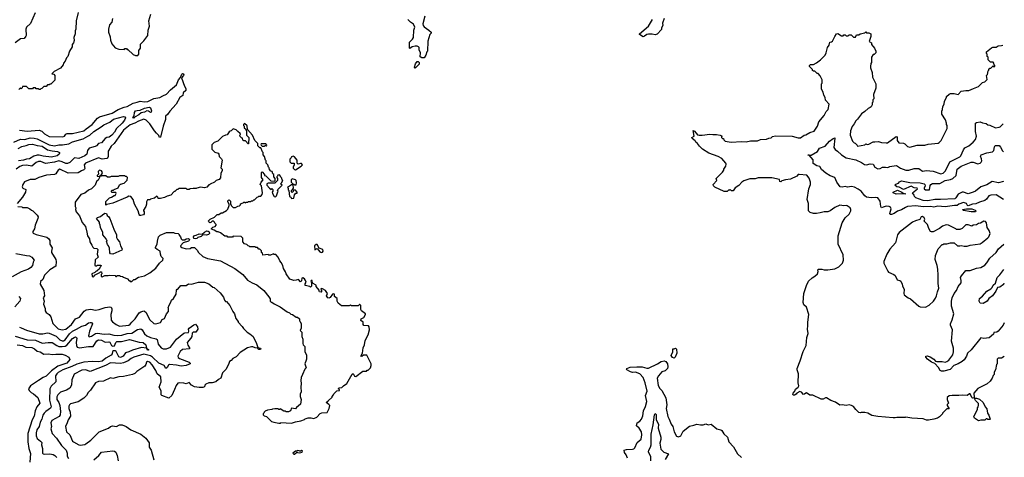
# Model space of a CAD drawing. Extents: x 2210602 to 2357277, y 510288 to 673808.
# Tile 425 of 464: x 2336926 to 2349924, y 638340 to 644122. Entities that reach past the tile are written whole.
import ezdxf

# ---------------------------------------------------------------- set-up
doc = ezdxf.new("R2010")
doc.units = 0

msp = doc.modelspace()

# ---------------------------------------------------------------- linework, layer by layer
at = {"layer": '0CON05XD'}
for points in [[(2337129, 644211), (2337070, 644070), (2337017, 644023), (2337008, 643995), (2337012, 643915), (2337008, 643902), (2336985, 643873), (2336935, 643870), (2336865, 643814)], [(2337697, 644217), (2337672, 644105), (2337667, 643997), (2337658, 643975), (2337658, 643935), (2337643, 643885), (2337647, 643845), (2337637, 643815), (2337620, 643795), (2337617, 643763), (2337582, 643705), (2337560, 643635), (2337545, 643620), (2337527, 643573), (2337503, 643547), (2337500, 643525), (2337465, 643482), (2337382, 643438), (2337350, 643405), (2337375, 643400), (2337390, 643385), (2337388, 643322), (2337338, 643272), (2337325, 643270), (2337315, 643260), (2337295, 643260), (2337275, 643240), (2337245, 643240), (2337218, 643212), (2337205, 643210), (2337195, 643200), (2337185, 643200), (2337175, 643210), (2337145, 643210), (2337135, 643220), (2337105, 643220), (2337095, 643210), (2337045, 643210), (2337015, 643240), (2336965, 643240), (2336958, 643222), (2336945, 643210), (2336935, 643220), (2336915, 643200)], [(2338485, 643650), (2338500, 643665), (2338500, 643715), (2338520, 643745), (2338523, 643797), (2338566, 643844), (2338618, 643915), (2338622, 643985), (2338640, 644035), (2338632, 644105), (2338658, 644195)], [(2338152, 644138), (2338142, 644088), (2338112, 644055), (2338098, 643995), (2338100, 643955), (2338120, 643895), (2338123, 643853), (2338143, 643803), (2338185, 643750), (2338235, 643732), (2338305, 643730), (2338315, 643740), (2338335, 643740), (2338345, 643730), (2338355, 643730), (2338425, 643662), (2338455, 643650), (2338485, 643650)], [(2342275, 644170), (2342249, 644065), (2342251, 644045), (2342267, 644027), (2342327, 643985), (2342358, 643955), (2342360, 643945), (2342342, 643925), (2342314, 643836), (2342310, 643705), (2342302, 643698), (2342288, 643655), (2342265, 643620), (2342235, 643620), (2342213, 643633), (2342218, 643685), (2342198, 643725), (2342198, 643755), (2342190, 643765), (2342175, 643772), (2342145, 643772), (2342108, 643762), (2342075, 643740), (2342070, 643745), (2342074, 643826), (2342113, 643865), (2342124, 643885), (2342130, 643985), (2342142, 644025), (2342125, 644062), (2342087, 644087), (2342050, 644125)], [(2345436, 644136), (2345413, 644075), (2345417, 644043), (2345400, 644015), (2345397, 643993), (2345341, 643929), (2345315, 643921), (2345275, 643930), (2345225, 643931), (2345204, 643926), (2345176, 643904), (2345155, 643897), (2345108, 643925), (2345110, 643935), (2345229, 644035), (2345280, 644125)], [(2349924, 639670), (2349885, 639648), (2349845, 639650), (2349832, 639635), (2349830, 639575), (2349820, 639565), (2349810, 639495), (2349792, 639465), (2349790, 639435), (2349775, 639420), (2349762, 639385), (2349736, 639344), (2349698, 639312), (2349575, 639250), (2349523, 639187), (2349528, 639132), (2349520, 639125), (2349505, 639122), (2349495, 639130), (2349475, 639180), (2349465, 639180), (2349433, 639157), (2349375, 639162), (2349325, 639157), (2349235, 639158), (2349195, 639150), (2349172, 639128), (2349168, 639105), (2349188, 639055), (2349172, 639038), (2349170, 639025), (2349198, 638982), (2349165, 638980), (2349122, 638938), (2349110, 638925), (2349110, 638915), (2349070, 638875), (2349042, 638858), (2348995, 638842), (2348925, 638830), (2348895, 638832), (2348855, 638848), (2348705, 638858), (2348625, 638872), (2348615, 638868), (2348505, 638868), (2348485, 638860), (2348455, 638860), (2348255, 638878), (2348175, 638892), (2348122, 638922), (2348085, 638932), (2348035, 638932), (2348025, 638928), (2348005, 638932), (2347965, 638970), (2347935, 639012), (2347906, 639026), (2347875, 639034), (2347835, 639023), (2347785, 639032), (2347755, 639028), (2347695, 639068), (2347635, 639090), (2347577, 639127), (2347563, 639127), (2347532, 639108), (2347505, 639108), (2347395, 639160), (2347355, 639162), (2347315, 639190), (2347302, 639188), (2347287, 639173), (2347275, 639172), (2347245, 639200), (2347225, 639210), (2347185, 639188), (2347178, 639175), (2347155, 639160), (2347135, 639162), (2347132, 639172), (2347135, 639188), (2347160, 639215), (2347169, 639241), (2347205, 639268), (2347213, 639285), (2347204, 639325), (2347207, 639443), (2347190, 639495), (2347191, 639515), (2347231, 639615), (2347270, 639740), (2347310, 639815), (2347319, 639925), (2347336, 639975), (2347326, 640035), (2347332, 640075), (2347329, 640125), (2347344, 640225), (2347312, 640322), (2347278, 640355), (2347267, 640385), (2347277, 640505), (2347312, 640612), (2347338, 640665), (2347387, 640713), (2347425, 640732), (2347456, 640764), (2347466, 640794), (2347464, 640816), (2347473, 640827), (2347516, 640826), (2347545, 640817), (2347595, 640817), (2347685, 640830), (2347740, 640855), (2347787, 640903), (2347800, 640945), (2347798, 641015), (2347733, 641155), (2347729, 641195), (2347732, 641268), (2347782, 641438), (2347822, 641505), (2347878, 641552), (2347897, 641595), (2347897, 641615), (2347888, 641635), (2347851, 641661), (2347835, 641667), (2347805, 641663), (2347755, 641670), (2347685, 641640), (2347624, 641596), (2347595, 641583), (2347545, 641582), (2347495, 641568), (2347445, 641562), (2347405, 641562), (2347360, 641575), (2347340, 641595), (2347338, 641695), (2347322, 641745), (2347342, 641885), (2347366, 641945), (2347366, 641975), (2347358, 642002), (2347348, 642028), (2347316, 642066), (2347215, 642077), (2347204, 642076), (2347184, 642056), (2347100, 642015), (2347034, 642006), (2346988, 641992), (2346975, 641980), (2346962, 641982), (2346955, 642010), (2346854, 642034), (2346676, 642034), (2346635, 642019), (2346565, 642020), (2346486, 641994), (2346458, 641975), (2346419, 641931), (2346370, 641900), (2346345, 641860), (2346325, 641860), (2346305, 641880), (2346295, 641870), (2346285, 641870), (2346265, 641850), (2346225, 641853), (2346101, 641911), (2346086, 641926), (2346080, 641945), (2346128, 641995), (2346120, 642025), (2346203, 642107), (2346220, 642135), (2346220, 642145), (2346250, 642185), (2346252, 642215), (2346248, 642225), (2346195, 642287), (2346145, 642313), (2346025, 642360), (2345938, 642412), (2345901, 642451), (2345876, 642486), (2345854, 642504), (2345843, 642523), (2345802, 642552), (2345800, 642565), (2345828, 642585), (2345815, 642658), (2345835, 642647), (2345875, 642602), (2345897, 642597), (2345935, 642594), (2346035, 642609), (2346075, 642603), (2346125, 642606), (2346175, 642597), (2346200, 642585), (2346190, 642575), (2346190, 642565), (2346205, 642550), (2346215, 642550), (2346220, 642535), (2346240, 642515), (2346317, 642503), (2346455, 642512), (2346515, 642508), (2346575, 642522), (2346665, 642522), (2346705, 642538), (2346787, 642543), (2346815, 642558), (2346847, 642563), (2346865, 642578), (2346905, 642586), (2347125, 642584), (2347205, 642563), (2347235, 642562), (2347283, 642597), (2347305, 642602), (2347355, 642632), (2347412, 642648), (2347425, 642660), (2347457, 642715), (2347476, 642774), (2347548, 642855), (2347573, 642907), (2347598, 642935), (2347610, 643005), (2347562, 643058), (2347560, 643095), (2347540, 643125), (2347532, 643165), (2347512, 643205), (2347510, 643275), (2347518, 643285), (2347518, 643325), (2347508, 643355), (2347495, 643380), (2347465, 643410), (2347455, 643410), (2347425, 643440), (2347405, 643440), (2347392, 643452), (2347390, 643465), (2347352, 643502), (2347352, 643518), (2347365, 643530), (2347405, 643530), (2347445, 643552), (2347499, 643591), (2347558, 643655), (2347572, 643685), (2347592, 643755), (2347610, 643785), (2347620, 643825), (2347645, 643830), (2347655, 643840), (2347685, 643900), (2347710, 643935), (2347725, 643938), (2347775, 643910), (2347795, 643910), (2347805, 643920), (2347825, 643920), (2347835, 643910), (2347865, 643910), (2347878, 643922), (2347902, 643922), (2347935, 643890), (2347958, 643892), (2347975, 643920), (2348005, 643920), (2348023, 643937), (2348085, 643950), (2348095, 643960), (2348105, 643950), (2348135, 643948), (2348160, 643935), (2348162, 643898), (2348140, 643835), (2348170, 643815), (2348173, 643793), (2348210, 643745), (2348230, 643705), (2348228, 643682), (2348208, 643662), (2348195, 643660), (2348170, 643625), (2348170, 643555), (2348160, 643545), (2348158, 643505), (2348158, 643485), (2348180, 643425), (2348183, 643363), (2348230, 643275), (2348227, 643215), (2348198, 643135), (2348200, 643075), (2348190, 643065), (2348187, 643033), (2348180, 643025), (2348180, 642995), (2348168, 642972), (2348155, 642960), (2348125, 642950), (2348083, 642907), (2348041, 642879), (2347984, 642806), (2347964, 642786), (2347944, 642746), (2347915, 642710), (2347892, 642655), (2347888, 642595), (2347920, 642515), (2347940, 642495), (2347955, 642490), (2347980, 642465), (2347985, 642450), (2348085, 642470), (2348095, 642480), (2348115, 642472), (2348135, 642478), (2348195, 642508), (2348215, 642510), (2348265, 642512), (2348305, 642500), (2348365, 642493), (2348383, 642497), (2348495, 642578), (2348508, 642575), (2348508, 642525), (2348530, 642495), (2348595, 642492), (2348613, 642483), (2348647, 642447), (2348675, 642438), (2348775, 642462), (2348875, 642462), (2348917, 642477), (2349049, 642491), (2349065, 642498), (2349092, 642525), (2349168, 642685), (2349170, 642725), (2349160, 642735), (2349160, 642755), (2349147, 642797), (2349100, 642875), (2349100, 642915), (2349110, 642935), (2349113, 642977), (2349130, 643005), (2349133, 643047), (2349160, 643095), (2349160, 643105), (2349195, 643140), (2349213, 643147), (2349263, 643147), (2349315, 643134), (2349355, 643177), (2349415, 643188), (2349455, 643188), (2349518, 643212), (2349585, 643240), (2349635, 643290), (2349665, 643300), (2349698, 643332), (2349690, 643385), (2349702, 643398), (2349710, 643445), (2349720, 643455), (2349720, 643465), (2349735, 643480), (2349748, 643482), (2349775, 643510), (2349785, 643500), (2349800, 643505), (2349800, 643515), (2349790, 643525), (2349788, 643548), (2349775, 643560), (2349742, 643562), (2349712, 643592), (2349710, 643625), (2349700, 643635), (2349700, 643665), (2349690, 643675), (2349690, 643695), (2349755, 643750), (2349773, 643757), (2349815, 643760), (2349843, 643777), (2349885, 643780), (2349905, 643787)], [(2342145, 643482), (2342140, 643495), (2342152, 643538), (2342175, 643568), (2342185, 643570), (2342200, 643555), (2342198, 643535), (2342145, 643482)], [(2336925, 642661), (2337025, 642649), (2337185, 642660), (2337219, 642649), (2337255, 642614), (2337315, 642577), (2337495, 642574), (2337517, 642583), (2337535, 642608), (2337555, 642618), (2337625, 642619), (2337775, 642653), (2337805, 642682), (2337883, 642737), (2337955, 642821), (2337980, 642840), (2338146, 642885), (2338225, 642936), (2338305, 642968), (2338346, 642974), (2338425, 643019), (2338475, 643032), (2338515, 643046), (2338575, 643036), (2338618, 643042), (2338695, 643080), (2338775, 643092), (2338815, 643118), (2338865, 643136), (2338916, 643194), (2338997, 643263), (2339024, 643326), (2339051, 643359), (2339065, 643402), (2339075, 643410), (2339085, 643407), (2339091, 643395), (2339089, 643385), (2339062, 643355), (2339102, 643245), (2339121, 643211), (2339121, 643185), (2339085, 643155), (2339078, 643122), (2339042, 643095), (2338992, 643005), (2338907, 642913), (2338879, 642871), (2338850, 642845), (2338851, 642805), (2338820, 642715), (2338785, 642570), (2338772, 642565), (2338762, 642592), (2338731, 642621), (2338708, 642652), (2338645, 642747), (2338597, 642795), (2338565, 642807), (2338495, 642783), (2338445, 642756), (2338385, 642734), (2338295, 642661), (2338175, 642485), (2338135, 642451), (2338101, 642399), (2338096, 642384), (2338094, 642316), (2338086, 642294), (2338075, 642286), (2338015, 642280), (2337965, 642298), (2337795, 642228), (2337776, 642205), (2337786, 642155), (2337782, 642145), (2337774, 642136), (2337743, 642127), (2337700, 642100), (2337565, 642095), (2337455, 642148), (2337436, 642134), (2337415, 642108), (2337403, 642087), (2337385, 642078), (2337281, 642069), (2337181, 642039), (2337128, 642012), (2337065, 642010), (2336991, 641979), (2336966, 641945), (2336961, 641915), (2336967, 641897), (2337007, 641877), (2337002, 641845), (2336963, 641777), (2336892, 641695)], [(2338435, 642822), (2338422, 642825), (2338424, 642835), (2338438, 642852), (2338440, 642895), (2338455, 642916), (2338475, 642924), (2338515, 642925), (2338575, 642955), (2338635, 642967), (2338655, 642956), (2338666, 642916), (2338660, 642900), (2338655, 642896), (2338625, 642914), (2338605, 642917), (2338575, 642898), (2338529, 642891), (2338498, 642865), (2338451, 642839), (2338435, 642822)], [(2336848, 642502), (2336935, 642543), (2336995, 642541), (2337065, 642559), (2337117, 642557), (2337158, 642548), (2337315, 642470), (2337385, 642455), (2337445, 642469), (2337493, 642467), (2337575, 642482), (2337625, 642509), (2337762, 642548), (2337827, 642583), (2337854, 642596), (2337904, 642646), (2338002, 642705), (2338037, 642733), (2338115, 642769), (2338165, 642809), (2338295, 642842), (2338315, 642838), (2338322, 642825), (2338309, 642795), (2338280, 642755), (2338203, 642685), (2338177, 642635), (2338142, 642595), (2338109, 642571), (2338075, 642565), (2338056, 642554), (2338007, 642493), (2337966, 642484), (2337938, 642455), (2337923, 642447), (2337844, 642426), (2337823, 642395), (2337811, 642345), (2337786, 642325), (2337705, 642290), (2337650, 642295), (2337587, 642233), (2337559, 642221), (2337535, 642220), (2337489, 642245)], [(2340515, 638792), (2340565, 638810), (2340637, 638823), (2340685, 638840), (2340695, 638850), (2340735, 638860), (2340775, 638862), (2340807, 638853), (2340848, 638872), (2340895, 638920), (2340915, 638927), (2340985, 638930), (2341012, 638985), (2341020, 639025), (2341009, 639039), (2340970, 639065), (2341000, 639085), (2341050, 639135), (2341050, 639145), (2341070, 639165), (2341072, 639178), (2341112, 639218), (2341148, 639222), (2341148, 639238), (2341130, 639245), (2341142, 639258), (2341178, 639262), (2341200, 639285), (2341245, 639313), (2341315, 639440), (2341328, 639448), (2341344, 639414), (2341365, 639408), (2341455, 639480), (2341505, 639480), (2341515, 639490), (2341525, 639490), (2341557, 639523), (2341568, 639555), (2341567, 639577), (2341508, 639688), (2341465, 639690), (2341445, 639670), (2341430, 639675), (2341452, 639718), (2341462, 639788), (2341476, 639825), (2341487, 639885), (2341525, 639960), (2341542, 640025), (2341540, 640065), (2341530, 640075), (2341470, 640080), (2341462, 640095), (2341460, 640125), (2341428, 640148), (2341432, 640168), (2341468, 640185), (2341490, 640225), (2341490, 640235), (2341438, 640275), (2341428, 640295), (2341430, 640345), (2341418, 640358), (2341412, 640358), (2341395, 640340), (2341305, 640340), (2341295, 640348), (2341275, 640340), (2341175, 640340), (2341132, 640375), (2341118, 640405), (2341117, 640437), (2341082, 640465), (2341080, 640495), (2341065, 640500), (2341054, 640496), (2341025, 640450), (2341007, 640443), (2340995, 640448), (2340978, 640475), (2340990, 640505), (2340962, 640545), (2340925, 640568), (2340905, 640570), (2340900, 640555), (2340910, 640545), (2340910, 640525), (2340905, 640520), (2340885, 640528), (2340878, 640535), (2340878, 640548), (2340840, 640595), (2340840, 640615), (2340792, 640642), (2340785, 640678), (2340775, 640678), (2340771, 640665), (2340780, 640645), (2340778, 640602), (2340765, 640590), (2340757, 640597), (2340695, 640612), (2340695, 640630), (2340707, 640655), (2340701, 640675), (2340688, 640698), (2340665, 640713), (2340652, 640708), (2340645, 640670), (2340635, 640658), (2340605, 640690), (2340575, 640679), (2340545, 640677), (2340494, 640694), (2340442, 640762), (2340435, 640790), (2340408, 640835), (2340402, 640872), (2340380, 640915), (2340360, 640935), (2340340, 640985), (2340308, 641018), (2340285, 641020), (2340275, 641028), (2340235, 641010), (2340215, 641010), (2340205, 641018), (2340135, 641010), (2340130, 641035), (2340120, 641045), (2340118, 641068), (2340098, 641088), (2340082, 641092), (2340065, 641110), (2340045, 641110), (2340035, 641120), (2339965, 641120), (2339955, 641130), (2339942, 641132), (2339925, 641150), (2339895, 641160), (2339870, 641185), (2339870, 641235), (2339848, 641258), (2339745, 641260), (2339735, 641250), (2339675, 641250), (2339665, 641260), (2339633, 641263), (2339577, 641307), (2339545, 641318), (2339528, 641318), (2339495, 641342), (2339460, 641355), (2339460, 641365), (2339475, 641380), (2339505, 641388), (2339520, 641405), (2339520, 641415), (2339502, 641432), (2339498, 641448), (2339485, 641460), (2339465, 641460), (2339448, 641442), (2339435, 641440), (2339422, 641452), (2339420, 641465), (2339442, 641488), (2339498, 641512), (2339535, 641550), (2339555, 641550), (2339585, 641570), (2339605, 641570), (2339658, 641602), (2339672, 641618), (2339690, 641665), (2339690, 641685), (2339672, 641715), (2339673, 641727), (2339685, 641740), (2339698, 641738), (2339710, 641725), (2339710, 641685), (2339720, 641675), (2339720, 641665), (2339745, 641640), (2339775, 641640), (2339805, 641660), (2339828, 641662), (2339840, 641675), (2339842, 641688), (2339875, 641700), (2339885, 641710), (2339895, 641710), (2339905, 641700), (2339915, 641710), (2339935, 641710), (2339945, 641720), (2339975, 641720), (2339985, 641730), (2340005, 641730), (2340015, 641740), (2340025, 641740), (2340062, 641778), (2340075, 641780), (2340085, 641790), (2340108, 641792), (2340127, 641813), (2340132, 641835), (2340117, 641927), (2340100, 641945), (2340113, 641977), (2340140, 642005), (2340120, 642035), (2340120, 642105), (2340125, 642110), (2340160, 642075), (2340160, 642065), (2340175, 642060), (2340242, 641992), (2340295, 641990), (2340300, 641995), (2340300, 642025), (2340280, 642045), (2340280, 642075), (2340270, 642085), (2340258, 642118), (2340242, 642122), (2340222, 642142), (2340220, 642165), (2340210, 642175), (2340200, 642205), (2340180, 642225), (2340180, 642255), (2340170, 642265), (2340160, 642315), (2340140, 642335), (2340140, 642365), (2340130, 642375), (2340108, 642428), (2340095, 642430), (2340070, 642455), (2340070, 642485), (2340030, 642525), (2340000, 642595), (2339932, 642672), (2339928, 642718), (2339895, 642750), (2339882, 642738), (2339880, 642725), (2339890, 642715), (2339890, 642695), (2339908, 642678), (2339910, 642665), (2339920, 642655), (2339920, 642595), (2339950, 642565), (2339948, 642482), (2339942, 642482), (2339905, 642520), (2339885, 642520), (2339872, 642532), (2339868, 642558), (2339855, 642560), (2339838, 642578), (2339832, 642595), (2339840, 642605), (2339838, 642618), (2339804, 642644), (2339785, 642668), (2339745, 642680), (2339718, 642652), (2339705, 642650), (2339692, 642638), (2339665, 642600), (2339643, 642597), (2339605, 642580), (2339540, 642515), (2339495, 642500), (2339462, 642468), (2339462, 642412), (2339503, 642373), (2339545, 642360), (2339557, 642347), (2339560, 642315), (2339592, 642282), (2339598, 642265), (2339580, 642165), (2339600, 642145), (2339600, 642125), (2339580, 642095), (2339578, 642032), (2339558, 642012), (2339522, 641998), (2339497, 641973), (2339442, 641948), (2339435, 641940), (2339425, 641940), (2339395, 641910), (2339365, 641902), (2339315, 641908), (2339265, 641898), (2339255, 641890), (2339215, 641892), (2339175, 641888), (2339165, 641880), (2339135, 641880), (2339125, 641890), (2339025, 641890), (2339015, 641880), (2339002, 641878), (2338975, 641850), (2338965, 641850), (2338920, 641805), (2338875, 641792), (2338836, 641774), (2338785, 641758), (2338755, 641760), (2338748, 641778), (2338735, 641790), (2338707, 641763), (2338655, 641750), (2338645, 641740), (2338615, 641740), (2338600, 641715), (2338600, 641685), (2338590, 641655), (2338560, 641605), (2338560, 641595), (2338570, 641585), (2338570, 641555), (2338560, 641545), (2338525, 641534), (2338513, 641535), (2338505, 641548), (2338490, 641595), (2338444, 641685), (2338426, 641746), (2338394, 641784), (2338365, 641789), (2338345, 641779), (2338155, 641697), (2338078, 641682), (2338062, 641672), (2338062, 641718), (2338112, 641768), (2338140, 641775), (2338175, 641800), (2338185, 641800), (2338200, 641825), (2338195, 641840), (2338145, 641840), (2338132, 641858), (2338145, 641870), (2338165, 641870), (2338175, 641880), (2338225, 641900), (2338242, 641938), (2338255, 641950), (2338305, 641960), (2338347, 642003), (2338350, 642035), (2338338, 642048), (2338325, 642050), (2338315, 642060), (2338245, 642060), (2338225, 642050), (2338135, 642048), (2338115, 642040), (2338085, 642040), (2338065, 642060), (2338015, 642060), (2337995, 642050), (2337990, 642065), (2338010, 642080), (2338018, 642105), (2338005, 642127), (2337985, 642133), (2337975, 642130), (2337963, 642115), (2337967, 642083), (2337950, 642065), (2337950, 642055), (2337978, 642048), (2337980, 642035), (2337960, 642000), (2337942, 641985), (2337922, 641935), (2337875, 641886), (2337835, 641870), (2337785, 641831), (2337735, 641812), (2337658, 641712), (2337660, 641655), (2337668, 641635), (2337662, 641615), (2337673, 641583), (2337715, 641530), (2337753, 641443), (2337795, 641390), (2337812, 641315), (2337820, 641265), (2337848, 641225), (2337850, 641185), (2337880, 641145), (2337890, 641115), (2337903, 641103), (2337945, 641098), (2337958, 641085), (2337948, 641025), (2337960, 640985), (2337923, 640947), (2337920, 640875), (2337925, 640870), (2337945, 640870), (2337955, 640880), (2337995, 640880), (2338000, 640875), (2337998, 640862), (2337982, 640848), (2337978, 640832), (2337958, 640812), (2337945, 640800), (2337935, 640800), (2337918, 640782), (2337880, 640765), (2337882, 640732), (2337895, 640720), (2337908, 640732), (2337912, 640748), (2337985, 640780), (2337995, 640790), (2338005, 640790), (2338010, 640765), (2338000, 640755), (2338000, 640735), (2338013, 640723), (2338048, 640742), (2338095, 640740), (2338115, 640748), (2338185, 640740), (2338195, 640730), (2338205, 640730), (2338218, 640742), (2338242, 640742), (2338255, 640732), (2338285, 640730), (2338295, 640720), (2338348, 640698), (2338372, 640672), (2338385, 640670), (2338395, 640660), (2338408, 640662), (2338435, 640690), (2338445, 640690), (2338495, 640720), (2338572, 640738), (2338643, 640777), (2338722, 640838), (2338774, 640906), (2338818, 640945), (2338820, 640965), (2338793, 640993), (2338783, 641023), (2338780, 641065), (2338740, 641085), (2338720, 641105), (2338718, 641115), (2338742, 641158), (2338744, 641196), (2338758, 641252), (2338780, 641275), (2338865, 641308), (2338955, 641310), (2338975, 641300), (2339020, 641295), (2339030, 641285), (2339030, 641275), (2339050, 641255), (2339058, 641228), (2339070, 641215), (2339105, 641214), (2339124, 641226)], [(2349915, 641747), (2349815, 641807), (2349745, 641802), (2349722, 641795), (2349689, 641751), (2349666, 641734), (2349595, 641711), (2349550, 641690), (2349504, 641686), (2349445, 641662), (2349437, 641667), (2349424, 641695), (2349385, 641708), (2349323, 641685), (2349300, 641665), (2349265, 641668), (2349145, 641650), (2349045, 641660), (2348995, 641646), (2348955, 641655), (2348855, 641650), (2348755, 641661), (2348648, 641652), (2348618, 641642), (2348565, 641609), (2348515, 641592), (2348470, 641560), (2348435, 641547), (2348419, 641549), (2348412, 641562), (2348429, 641625), (2348422, 641645), (2348405, 641654), (2348365, 641660), (2348325, 641643), (2348305, 641638), (2348295, 641652), (2348287, 641725), (2348255, 641766), (2348225, 641774), (2348165, 641769), (2348105, 641776), (2348081, 641795), (2348035, 641856), (2347995, 641884), (2347945, 641909), (2347905, 641917), (2347855, 641911), (2347824, 641916), (2347785, 641908), (2347756, 641915), (2347714, 641974), (2347686, 642036), (2347625, 642061), (2347566, 642096), (2347511, 642141), (2347490, 642180), (2347450, 642190), (2347402, 642222), (2347400, 642270), (2347350, 642330), (2347335, 642330), (2347332, 642338), (2347345, 642338), (2347350, 642330), (2347375, 642333), (2347460, 642380), (2347486, 642424), (2347561, 642449), (2347618, 642515), (2347665, 642552), (2347685, 642560), (2347688, 642555), (2347674, 642434), (2347692, 642405), (2347724, 642384), (2347776, 642335), (2347835, 642296), (2347965, 642269), (2348040, 642235), (2348079, 642209), (2348105, 642204), (2348155, 642216), (2348194, 642214), (2348214, 642175), (2348255, 642151), (2348284, 642156), (2348315, 642172), (2348354, 642174), (2348385, 642169), (2348415, 642180), (2348495, 642194), (2348515, 642188), (2348555, 642159), (2348625, 642134), (2348665, 642134), (2348735, 642154), (2348794, 642154), (2348845, 642120), (2348895, 642128), (2348985, 642121), (2349085, 642086), (2349115, 642096), (2349146, 642124), (2349205, 642242), (2349338, 642312), (2349352, 642325), (2349386, 642404), (2349403, 642427), (2349454, 642455), (2349515, 642505), (2349545, 642538), (2349556, 642585), (2349546, 642645), (2349543, 642755), (2349556, 642764), (2349605, 642773), (2349635, 642760), (2349685, 642752), (2349705, 642732), (2349735, 642728), (2349810, 642695), (2349855, 642700), (2349870, 642705), (2349910, 642745)], [(2336905, 642420), (2336955, 642445), (2337012, 642458), (2337045, 642471), (2337095, 642478), (2337159, 642459), (2337225, 642449), (2337295, 642403), (2337357, 642387), (2337425, 642379), (2337450, 642365), (2337452, 642355), (2337447, 642345), (2337422, 642325), (2337345, 642304), (2337235, 642319), (2337185, 642334), (2337155, 642333), (2337112, 642318), (2337055, 642284), (2337015, 642279), (2336975, 642265), (2336912, 642258)], [(2340185, 642450), (2340190, 642465), (2340175, 642480), (2340115, 642480), (2340110, 642475), (2340112, 642462), (2340125, 642450), (2340155, 642450), (2340165, 642460), (2340175, 642460), (2340185, 642450)], [(2349914, 641986), (2349846, 641966), (2349765, 641982), (2349695, 641940), (2349615, 641912), (2349546, 641855), (2349515, 641842), (2349445, 641823), (2349385, 641844), (2349366, 641844), (2349314, 641816), (2349285, 641766), (2349273, 641757), (2349084, 641744), (2349005, 641748), (2348915, 641729), (2348855, 641735), (2348757, 641767), (2348738, 641785), (2348734, 641805), (2348713, 641835), (2348780, 641885), (2348772, 641895), (2348735, 641899), (2348695, 641922), (2348595, 641879), (2348535, 641908), (2348505, 641914), (2348480, 641935), (2348492, 641948), (2348528, 641962), (2348542, 641978), (2348565, 641992), (2348675, 641970), (2348812, 641968), (2348864, 641954), (2348876, 641945), (2348880, 641925), (2348864, 641895), (2348866, 641885), (2348882, 641875), (2348935, 641876), (2348945, 641929), (2348955, 641946), (2348975, 641956), (2349075, 641957), (2349144, 641995), (2349215, 642011), (2349245, 642023), (2349288, 642065), (2349300, 642145), (2349355, 642186), (2349485, 642241), (2349515, 642238), (2349575, 642216), (2349605, 642226), (2349620, 642240), (2349626, 642255), (2349624, 642285), (2349612, 642318), (2349617, 642335), (2349695, 642361), (2349770, 642375), (2349785, 642392), (2349796, 642444), (2349805, 642458), (2349855, 642460), (2349875, 642437), (2349899, 642389), (2349912, 642375)], [(2337489, 642245), (2337445, 642258), (2337385, 642241), (2337265, 642221), (2337205, 642249), (2337175, 642249), (2337145, 642236), (2337085, 642187), (2337015, 642198), (2336965, 642197), (2336927, 642183), (2336881, 642149)], [(2340565, 642140), (2340640, 642185), (2340658, 642205), (2340645, 642220), (2340635, 642222), (2340602, 642212), (2340590, 642225), (2340590, 642265), (2340555, 642310), (2340535, 642318), (2340515, 642310), (2340510, 642295), (2340493, 642277), (2340493, 642245), (2340508, 642228), (2340548, 642228), (2340550, 642205), (2340538, 642175), (2340538, 642158), (2340552, 642142), (2340565, 642140)], [(2340305, 641782), (2340318, 641795), (2340332, 641848), (2340340, 641855), (2340330, 641865), (2340332, 641878), (2340390, 641935), (2340370, 641955), (2340388, 641972), (2340390, 641985), (2340400, 641995), (2340390, 642005), (2340388, 642028), (2340372, 642042), (2340370, 642055), (2340355, 642070), (2340332, 642068), (2340330, 642055), (2340320, 642045), (2340320, 642035), (2340330, 642025), (2340330, 641995), (2340295, 641960), (2340205, 641962), (2340188, 641952), (2340188, 641935), (2340224, 641894), (2340245, 641880), (2340255, 641890), (2340268, 641878), (2340270, 641855), (2340260, 641845), (2340262, 641825), (2340284, 641784), (2340305, 641782)], [(2340575, 641940), (2340582, 641965), (2340578, 641998), (2340567, 642007), (2340522, 642018), (2340510, 642005), (2340510, 641975), (2340532, 641952), (2340545, 641950), (2340555, 641940), (2340575, 641940)], [(2340515, 641760), (2340545, 641762), (2340553, 641807), (2340572, 641828), (2340588, 641832), (2340590, 641845), (2340565, 641870), (2340542, 641868), (2340538, 641852), (2340525, 641840), (2340512, 641852), (2340540, 641895), (2340538, 641938), (2340515, 641940), (2340460, 641905), (2340470, 641895), (2340470, 641875), (2340480, 641865), (2340490, 641785), (2340507, 641777), (2340515, 641760)], [(2348495, 641818), (2348458, 641835), (2348458, 641845), (2348515, 641870), (2348571, 641845), (2348588, 641828), (2348625, 641823), (2348495, 641818)], [(2336903, 641653), (2336955, 641650), (2336965, 641640), (2337025, 641640), (2337060, 641625), (2337080, 641605), (2337100, 641595), (2337155, 641540), (2337168, 641515), (2337167, 641495), (2337129, 641405), (2337122, 641358), (2337098, 641322), (2337098, 641308), (2337105, 641300), (2337145, 641282), (2337285, 641247), (2337312, 641225), (2337322, 641205), (2337324, 641154), (2337356, 641106), (2337344, 641065), (2337344, 641045), (2337402, 640955), (2337409, 640925), (2337404, 640865), (2337324, 640816), (2337252, 640748), (2337230, 640690), (2337199, 640661), (2337196, 640626), (2337247, 640545), (2337252, 640475), (2337238, 640445), (2337250, 640405), (2337241, 640365), (2337261, 640305), (2337262, 640275), (2337275, 640253), (2337315, 640228), (2337337, 640195), (2337365, 640110), (2337435, 640039), (2337485, 640024), (2337535, 640034), (2337608, 640095), (2337665, 640168), (2337715, 640191), (2337778, 640272), (2337802, 640288), (2337865, 640299), (2337925, 640286), (2337975, 640292), (2338055, 640320), (2338115, 640330), (2338132, 640322), (2338142, 640302), (2338142, 640275), (2338131, 640225), (2338134, 640154), (2338152, 640132), (2338200, 640095), (2338245, 640071), (2338365, 640084), (2338385, 640098), (2338406, 640125), (2338452, 640168), (2338505, 640250), (2338525, 640262), (2338565, 640274), (2338575, 640273), (2338595, 640254), (2338625, 640187), (2338645, 640157), (2338695, 640109), (2338725, 640104), (2338785, 640120), (2338805, 640162), (2338837, 640175), (2338864, 640236), (2338892, 640268), (2338892, 640305), (2338888, 640315), (2338898, 640352), (2338922, 640388), (2338930, 640415), (2338955, 640440), (2338990, 640495), (2338995, 640550), (2339005, 640560), (2339015, 640560), (2339055, 640610), (2339125, 640608), (2339155, 640632), (2339195, 640627), (2339285, 640652), (2339365, 640652), (2339425, 640630), (2339475, 640590), (2339493, 640583), (2339573, 640513), (2339618, 640455), (2339630, 640415), (2339645, 640400), (2339655, 640400), (2339700, 640345), (2339738, 640265), (2339760, 640235), (2339780, 640175), (2339810, 640135), (2339810, 640125), (2339865, 640070), (2339881, 640041), (2339928, 639995), (2339965, 639972), (2340008, 639935), (2340053, 639843), (2340071, 639791), (2340105, 639780), (2340110, 639775), (2340106, 639764), (2340085, 639764), (2340072, 639782), (2340036, 639786), (2340005, 639800), (2339985, 639800), (2339935, 639787), (2339884, 639756), (2339838, 639725), (2339785, 639668), (2339740, 639645), (2339719, 639621), (2339694, 639606), (2339683, 639565), (2339664, 639536), (2339652, 639505), (2339602, 639455), (2339582, 639385), (2339552, 639368), (2339515, 639337), (2339465, 639322), (2339425, 639323), (2339385, 639308), (2339370, 639295), (2339365, 639270), (2339345, 639262), (2339295, 639262), (2339235, 639272), (2339195, 639292), (2339165, 639327), (2339125, 639310), (2339095, 639320), (2339035, 639322), (2339015, 639318), (2338991, 639289), (2338972, 639235), (2338933, 639155), (2338895, 639122), (2338803, 639155), (2338796, 639166), (2338796, 639215), (2338784, 639234), (2338768, 639265), (2338794, 639335), (2338788, 639405), (2338743, 639443), (2338725, 639487), (2338675, 639563), (2338645, 639596), (2338615, 639606), (2338602, 639595), (2338592, 639565), (2338578, 639545), (2338472, 639475), (2338445, 639448), (2338415, 639432), (2338295, 639407), (2338235, 639402), (2338155, 639380), (2338125, 639388), (2338034, 639346), (2337965, 639341), (2337929, 639325), (2337859, 639225), (2337832, 639198), (2337808, 639155), (2337775, 639121), (2337698, 639072), (2337598, 639045), (2337584, 639035), (2337576, 639015), (2337576, 638986), (2337593, 638935), (2337596, 638885), (2337566, 638835), (2337554, 638795), (2337532, 638745), (2337546, 638675), (2337588, 638635), (2337624, 638555), (2337635, 638544), (2337705, 638504), (2337725, 638499), (2337785, 638510), (2337800, 638520), (2337865, 638566), (2337975, 638676), (2338097, 638723), (2338125, 638746), (2338150, 638755), (2338205, 638746), (2338245, 638768), (2338278, 638768), (2338332, 638745), (2338395, 638703), (2338526, 638646), (2338592, 638595), (2338635, 638530), (2338637, 638475), (2338661, 638435), (2338696, 638305)], [(2349485, 641582), (2349385, 641602), (2349372, 641615), (2349425, 641624), (2349495, 641621), (2349541, 641605), (2349548, 641595), (2349545, 641582), (2349485, 641582)], [(2338155, 641024), (2338125, 641027), (2338115, 641042), (2338110, 641105), (2338100, 641135), (2338085, 641150), (2338070, 641195), (2338080, 641205), (2338070, 641215), (2338068, 641228), (2338025, 641280), (2338022, 641312), (2337992, 641375), (2337990, 641405), (2337978, 641428), (2337980, 641445), (2337942, 641495), (2337955, 641508), (2337995, 641520), (2338018, 641545), (2338050, 641565), (2338073, 641563), (2338082, 641535), (2338105, 641517), (2338116, 641495), (2338168, 641355), (2338205, 641280), (2338206, 641245), (2338216, 641216), (2338242, 641185), (2338258, 641135), (2338280, 641095), (2338275, 641078), (2338155, 641024)], [(2348885, 640323), (2348932, 640348), (2348988, 640405), (2349015, 640442), (2349031, 640475), (2349041, 640525), (2349060, 640575), (2349052, 640635), (2349053, 640745), (2349047, 640825), (2349036, 640876), (2349010, 640955), (2349014, 641006), (2349050, 641095), (2349105, 641150), (2349115, 641150), (2349125, 641160), (2349165, 641160), (2349215, 641172), (2349262, 641172), (2349305, 641132), (2349335, 641132), (2349355, 641140), (2349395, 641128), (2349435, 641128), (2349475, 641142), (2349605, 641162), (2349633, 641177), (2349705, 641238), (2349722, 641255), (2349738, 641295), (2349723, 641335), (2349698, 641378), (2349687, 641437), (2349675, 641454), (2349655, 641461), (2349610, 641435), (2349585, 641430), (2349555, 641413), (2349513, 641407), (2349495, 641392), (2349445, 641410), (2349415, 641410), (2349369, 641361), (2349335, 641348), (2349295, 641350), (2349285, 641360), (2349187, 641407), (2349155, 641412), (2349110, 641395), (2349070, 641365), (2348985, 641318), (2348965, 641318), (2348950, 641325), (2348928, 641365), (2348912, 641415), (2348868, 641458), (2348874, 641485), (2348866, 641505), (2348845, 641520), (2348825, 641517), (2348810, 641480), (2348750, 641465), (2348714, 641446), (2348535, 641312), (2348515, 641280), (2348488, 641172), (2348415, 641088), (2348375, 641022), (2348333, 640925), (2348333, 640903), (2348385, 640798), (2348395, 640788), (2348466, 640756), (2348485, 640740), (2348510, 640685), (2348545, 640678), (2348558, 640665), (2348576, 640626), (2348578, 640605), (2348602, 640555), (2348598, 640505), (2348603, 640485), (2348655, 640447), (2348685, 640433), (2348795, 640337), (2348812, 640328), (2348885, 640323)], [(2339245, 641226), (2339223, 641233), (2339220, 641255), (2339235, 641270), (2339256, 641274), (2339295, 641294), (2339335, 641290), (2339364, 641316), (2339395, 641330), (2339415, 641328), (2339428, 641318), (2339432, 641298), (2339420, 641285), (2339393, 641277), (2339345, 641280), (2339324, 641256), (2339280, 641245), (2339265, 641232), (2339245, 641226)], [(2339124, 641226), (2339155, 641232), (2339166, 641216), (2339164, 641205), (2339155, 641196), (2339085, 641173), (2339048, 641135), (2339052, 641122), (2339065, 641110), (2339125, 641093), (2339175, 641100), (2339195, 641110), (2339235, 641110), (2339268, 641078), (2339288, 641045), (2339344, 640994), (2339405, 640967), (2339575, 640938), (2339768, 640835), (2339872, 640755), (2339935, 640682), (2339995, 640643), (2340055, 640617), (2340148, 640545), (2340215, 640460), (2340232, 640432), (2340233, 640403), (2340245, 640390), (2340255, 640390), (2340285, 640368), (2340365, 640328), (2340455, 640260), (2340487, 640247), (2340505, 640230), (2340527, 640227), (2340575, 640190), (2340595, 640190), (2340618, 640168), (2340620, 640145), (2340630, 640135), (2340640, 640105), (2340640, 640045), (2340630, 640015), (2340650, 639995), (2340650, 639935), (2340662, 639902), (2340662, 639845), (2340670, 639825), (2340690, 639805), (2340690, 639735), (2340712, 639692), (2340712, 639635), (2340708, 639625), (2340692, 639575), (2340707, 639523), (2340692, 639505), (2340660, 639435), (2340644, 639395), (2340637, 639355), (2340642, 639315), (2340638, 639265), (2340642, 639205), (2340630, 639175), (2340630, 639145), (2340642, 639105), (2340635, 639040), (2340581, 638999), (2340565, 638980), (2340515, 638990), (2340500, 638955), (2340475, 638940), (2340445, 638940), (2340435, 638950), (2340415, 638950), (2340365, 638980), (2340355, 638970), (2340345, 638970), (2340335, 638980), (2340295, 638980), (2340265, 638978), (2340255, 638970), (2340198, 638962), (2340165, 638950), (2340152, 638938), (2340150, 638925), (2340140, 638915), (2340142, 638902), (2340155, 638890), (2340185, 638880), (2340250, 638815), (2340283, 638803), (2340345, 638792), (2340368, 638792), (2340375, 638800), (2340515, 638792)], [(2340905, 641048), (2340925, 641050), (2340932, 641065), (2340928, 641085), (2340880, 641105), (2340855, 641150), (2340838, 641152), (2340820, 641135), (2340822, 641082), (2340855, 641100), (2340890, 641055), (2340905, 641048)], [(2349922, 640118), (2349907, 640085), (2349842, 640005), (2349825, 639992), (2349785, 639990), (2349780, 639965), (2349725, 639920), (2349655, 639910), (2349615, 639918), (2349485, 639758), (2349438, 639715), (2349423, 639675), (2349393, 639627), (2349366, 639604), (2349313, 639577), (2349256, 639554), (2349209, 639501), (2349125, 639479), (2349095, 639476), (2349077, 639485), (2349056, 639526), (2349008, 639578), (2348965, 639598), (2348910, 639635), (2348886, 639665), (2348888, 639675), (2348905, 639681), (2348945, 639668), (2348995, 639635), (2349015, 639610), (2349034, 639604), (2349105, 639606), (2349145, 639598), (2349165, 639604), (2349193, 639625), (2349246, 639695), (2349253, 639735), (2349253, 639783), (2349228, 639875), (2349242, 640025), (2349214, 640085), (2349212, 640105), (2349236, 640155), (2349257, 640235), (2349229, 640335), (2349226, 640405), (2349234, 640445), (2349264, 640505), (2349294, 640545), (2349316, 640595), (2349354, 640646), (2349356, 640674), (2349346, 640714), (2349361, 640739), (2349415, 640810), (2349475, 640808), (2349555, 640838), (2349615, 640848), (2349665, 640878), (2349695, 640908), (2349735, 640973), (2349815, 641047), (2349847, 641093), (2349917, 641155)], [(2336874, 641034), (2337015, 641005), (2337055, 641002), (2337086, 640985), (2337117, 640945), (2337102, 640918), (2337096, 640875), (2337075, 640849), (2337044, 640826), (2336945, 640789), (2336825, 640724)], [(2349920, 640639), (2349915, 640621), (2349865, 640589), (2349835, 640582), (2349812, 640535), (2349768, 640475), (2349722, 640438), (2349698, 640405), (2349645, 640372), (2349605, 640378), (2349592, 640405), (2349595, 640440), (2349635, 640468), (2349695, 640533), (2349748, 640565), (2349765, 640582), (2349776, 640614), (2349809, 640641), (2349830, 640715), (2349867, 640753), (2349919, 640823)], [(2336915, 640463), (2336936, 640436), (2336929, 640405), (2336860, 640330)], [(2336925, 640061), (2336945, 640049), (2337015, 640021), (2337182, 639972), (2337230, 639970), (2337295, 639983), (2337315, 639981), (2337409, 639939), (2337455, 639892), (2337485, 639878), (2337505, 639881), (2337525, 639894), (2337585, 639971), (2337625, 640007), (2337678, 640032), (2337745, 640074), (2337795, 640086), (2337835, 640116), (2337855, 640122), (2337875, 640121), (2337886, 640105), (2337846, 640005), (2337834, 639945), (2337843, 639933), (2337875, 639942), (2337926, 639974), (2337955, 639981), (2338041, 639969), (2338105, 639972), (2338167, 639953), (2338215, 639949), (2338276, 639954), (2338345, 639976), (2338405, 639982), (2338482, 640028), (2338525, 640039), (2338544, 640024), (2338575, 639970), (2338606, 639945), (2338655, 639924), (2338726, 639906), (2338742, 639895), (2338756, 639835), (2338795, 639787), (2338822, 639775), (2338865, 639772), (2338915, 639794), (2338997, 639903), (2339095, 639978), (2339106, 639984), (2339153, 639987), (2339160, 640005), (2339154, 640035), (2339162, 640045), (2339225, 640091), (2339245, 640097), (2339274, 640064), (2339278, 640035), (2339252, 639995), (2339218, 639992), (2339205, 639980), (2339197, 639935), (2339186, 639914), (2339136, 639855), (2339148, 639822), (2339168, 639785), (2339166, 639774), (2339075, 639765), (2339045, 639736), (2339012, 639675), (2339018, 639658), (2339035, 639644), (2339165, 639596), (2339177, 639585), (2339176, 639574), (2339125, 639552), (2339056, 639544), (2338995, 639559), (2338905, 639566), (2338892, 639558), (2338875, 639526), (2338854, 639514), (2338835, 639552), (2338765, 639583), (2338681, 639665), (2338655, 639679), (2338565, 639702), (2338435, 639665), (2338397, 639645), (2338357, 639613), (2338295, 639587), (2338255, 639578), (2338125, 639587), (2338061, 639551), (2337855, 639472), (2337795, 639494), (2337745, 639492), (2337645, 639438), (2337614, 639365), (2337609, 639295), (2337586, 639254), (2337545, 639227), (2337465, 639200), (2337428, 639165), (2337415, 639137), (2337417, 639105), (2337442, 639062), (2337455, 639025), (2337463, 638945), (2337461, 638899), (2337449, 638881), (2337350, 638825), (2337337, 638795), (2337344, 638745), (2337336, 638715), (2337355, 638653), (2337412, 638592), (2337480, 638495), (2337538, 638435), (2337552, 638395), (2337554, 638355), (2337569, 638325)], [(2336865, 639942), (2337025, 639890), (2337136, 639886), (2337225, 639847), (2337302, 639858), (2337355, 639856), (2337415, 639816), (2337445, 639805), (2337485, 639803), (2337525, 639810), (2337548, 639822), (2337625, 639909), (2337645, 639924), (2337665, 639930), (2337677, 639925), (2337682, 639912), (2337670, 639855), (2337674, 639815), (2337687, 639797), (2337717, 639787), (2337835, 639805), (2337895, 639804), (2337945, 639880), (2337965, 639892), (2338005, 639887), (2338055, 639861), (2338105, 639867), (2338115, 639861), (2338138, 639818), (2338155, 639808), (2338176, 639814), (2338195, 639857), (2338209, 639871), (2338271, 639869), (2338375, 639896), (2338505, 639862), (2338558, 639855), (2338590, 639825), (2338600, 639780), (2338628, 639765), (2338628, 639755), (2338615, 639754), (2338600, 639780), (2338535, 639789), (2338414, 639756), (2338365, 639733), (2338325, 639722), (2338293, 639677), (2338255, 639658), (2338235, 639668), (2338198, 639738), (2338185, 639746), (2338165, 639747), (2338153, 639737), (2338145, 639705), (2338135, 639691), (2338062, 639648), (2338015, 639612), (2337965, 639602), (2337885, 639605), (2337775, 639597), (2337681, 639569), (2337615, 639538), (2337496, 639494), (2337435, 639460), (2337418, 639445), (2337400, 639415), (2337402, 639335), (2337340, 639280), (2337322, 639245), (2337319, 639095), (2337341, 639005), (2337331, 638989), (2337273, 638947), (2337250, 638925), (2337232, 638895), (2337218, 638845), (2337196, 638805), (2337184, 638746), (2337154, 638705), (2337144, 638665), (2337144, 638625), (2337155, 638588), (2337200, 638555), (2337217, 638535), (2337214, 638505), (2337228, 638455), (2337226, 638396), (2337236, 638386), (2337255, 638381), (2337326, 638384), (2337367, 638377), (2337391, 638365), (2337417, 638337)], [(2336895, 639828), (2336965, 639816), (2337007, 639797), (2337085, 639789), (2337121, 639771), (2337155, 639744), (2337195, 639732), (2337245, 639704), (2337305, 639709), (2337355, 639698), (2337405, 639703), (2337485, 639701), (2337525, 639690), (2337573, 639663), (2337587, 639633), (2337549, 639585), (2337428, 639542), (2337347, 639483), (2337275, 639412), (2337236, 639394), (2337175, 639354), (2337071, 639285), (2337044, 639244), (2337052, 639222), (2337078, 639195), (2337107, 639177), (2337165, 639128), (2337190, 639055), (2337154, 639006), (2337132, 638955), (2337117, 638885), (2337092, 638835), (2337035, 638655), (2337034, 638545), (2337049, 638455), (2337071, 638391), (2337058, 638275)], [(2345565, 639652), (2345545, 639658), (2345528, 639685), (2345548, 639735), (2345550, 639775), (2345565, 639772), (2345585, 639780), (2345598, 639768), (2345603, 639715), (2345577, 639663), (2345565, 639652)], [(2344950, 638329), (2344934, 638374), (2344909, 638405), (2344907, 638433), (2344935, 638444), (2345015, 638447), (2345035, 638453), (2345046, 638465), (2345076, 638534), (2345130, 638580), (2345139, 638635), (2345136, 638676), (2345106, 638726), (2345070, 638755), (2345078, 638795), (2345112, 638818), (2345136, 638844), (2345154, 638886), (2345161, 638955), (2345187, 639013), (2345204, 639076), (2345189, 639155), (2345209, 639215), (2345185, 639322), (2345155, 639396), (2345112, 639445), (2345055, 639466), (2345015, 639462), (2344990, 639470), (2344943, 639495), (2344937, 639505), (2344943, 639515), (2344985, 639529), (2345075, 639536), (2345145, 639534), (2345205, 639518), (2345225, 639519), (2345346, 639574), (2345395, 639608), (2345435, 639613), (2345455, 639607), (2345480, 639575), (2345483, 639535), (2345478, 639515), (2345447, 639483), (2345405, 639468), (2345357, 639415), (2345342, 639385), (2345355, 639287), (2345375, 639251), (2345403, 639223), (2345458, 639125), (2345470, 639035), (2345461, 638985), (2345481, 638881), (2345502, 638845), (2345526, 638776), (2345548, 638745), (2345566, 638676), (2345598, 638618), (2345625, 638609), (2345653, 638625), (2345685, 638687), (2345768, 638752), (2345826, 638764), (2345865, 638780), (2345915, 638767), (2345947, 638767), (2345985, 638781), (2346015, 638770), (2346055, 638779), (2346130, 638715), (2346182, 638702), (2346195, 638694), (2346222, 638652), (2346268, 638608), (2346286, 638545), (2346349, 638479), (2346400, 638385), (2346456, 638336)], [(2349585, 638822), (2349530, 638855), (2349522, 638875), (2349570, 638975), (2349570, 638995), (2349580, 639005), (2349582, 639025), (2349582, 639052), (2349542, 639092), (2349532, 639115), (2349538, 639122), (2349555, 639122), (2349595, 639110), (2349643, 639063), (2349670, 639005), (2349692, 638982), (2349703, 638923), (2349720, 638895), (2349738, 638845), (2349735, 638840), (2349705, 638840), (2349695, 638850), (2349685, 638850), (2349665, 638830), (2349615, 638830), (2349585, 638822)], [(2345256, 638294), (2345259, 638345), (2345226, 638414), (2345231, 638435), (2345254, 638476), (2345261, 638505), (2345263, 638645), (2345289, 638771), (2345305, 638900), (2345315, 638918), (2345329, 638905), (2345327, 638837), (2345357, 638777), (2345354, 638725), (2345388, 638605), (2345388, 638575), (2345376, 638525), (2345389, 638449), (2345429, 638409), (2345490, 638385), (2345448, 638312)], [(2337905, 638306), (2337970, 638365), (2338005, 638407), (2338155, 638424), (2338180, 638420), (2338196, 638406), (2338211, 638365), (2338225, 638292)], [(2340555, 638380), (2340585, 638410), (2340593, 638403), (2340625, 638400), (2340655, 638410), (2340660, 638425), (2340645, 638430), (2340635, 638420), (2340625, 638420), (2340617, 638427), (2340595, 638430), (2340585, 638420), (2340565, 638420), (2340530, 638395), (2340545, 638380), (2340555, 638380)]]:
    msp.add_lwpolyline(points, dxfattribs=at)

doc.saveas('drawing.dxf')
